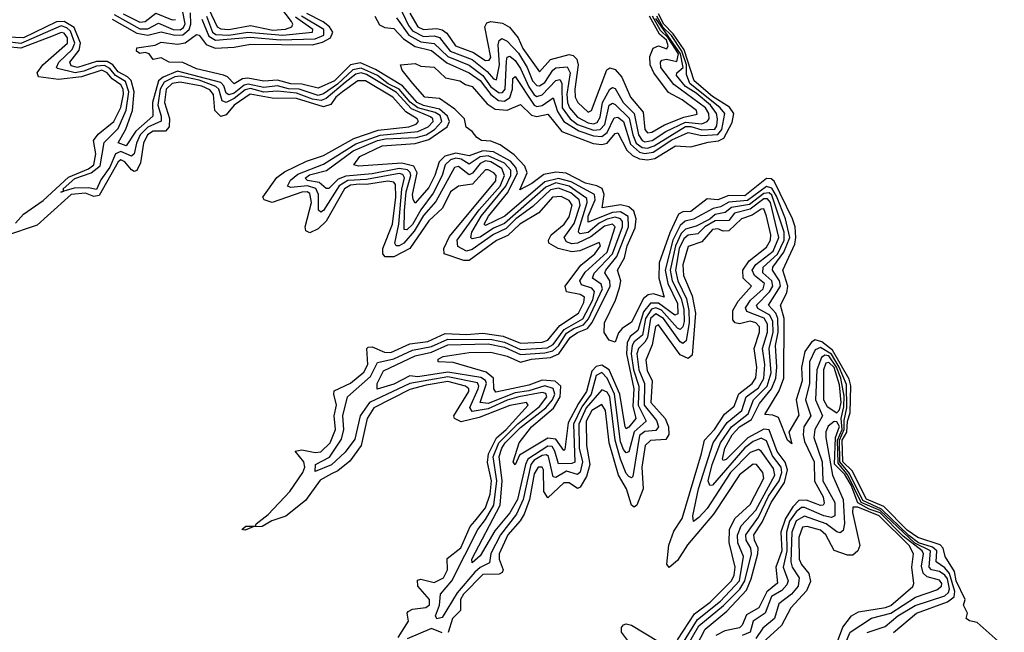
# Model space of a CAD drawing. Extents: x 2494106 to 2685573, y 758056 to 915185.
# Tile 458 of 507: x 2664871 to 2668515, y 866904 to 869172. Entities that reach past the tile are written whole.
import ezdxf

# ---------------------------------------------------------------- set-up
doc = ezdxf.new("R2010")
doc.units = 0

msp = doc.modelspace()

# ---------------------------------------------------------------- linework, layer by layer
at = {"layer": '0CON05XD'}
for points in [[(2665220.7, 869190.7), (2665315, 869138.3), (2665345, 869137.6), (2665385, 869158.8), (2665438.7, 869135), (2665465, 869133.8), (2665477.3, 869142.7), (2665483.2, 869156.8), (2665462.2, 869265)], [(2665213.1, 869173.1), (2665305, 869122.2), (2665345, 869114.1), (2665395, 869126.8), (2665445, 869113.9), (2665475, 869115.8), (2665498.2, 869135), (2665504.1, 869155), (2665503.4, 869196.6)], [(2665253.3, 869193.3), (2665315, 869162.1), (2665335.1, 869164.9), (2665375, 869195.7), (2665435, 869171.6), (2665447.9, 869172.1)], [(2667359, 866821), (2667408, 866915), (2667488.1, 866981.9), (2667560.6, 867059.4), (2667578.7, 867101.4), (2667603.4, 867195), (2667604.1, 867215), (2667590, 867245), (2667588.1, 867265), (2667618.7, 867311.3), (2667652, 867385), (2667701.1, 867459), (2667712.6, 867505), (2667703.5, 867533.5), (2667673.8, 867573.8), (2667645, 867653.7), (2667625, 867656.5), (2667565.9, 867624.1), (2667485, 867543), (2667475, 867539.5), (2667472.1, 867545), (2667480.8, 867585), (2667507.9, 867635), (2667535, 867664.2), (2667578.8, 867691.3), (2667609, 867751), (2667653.4, 867805), (2667669.4, 867845), (2667673.3, 867885), (2667668.2, 867965), (2667678, 868015), (2667676.3, 868065), (2667669.5, 868085), (2667642.4, 868115), (2667686.2, 868185), (2667682.8, 868205), (2667656.7, 868245), (2667658.8, 868255), (2667699.4, 868310.6), (2667721.2, 868365), (2667705.2, 868434.8), (2667671.9, 868518.1), (2667655, 868548.1), (2667635, 868554), (2667565, 868501.8), (2667495, 868496.2), (2667465, 868479.2), (2667437, 868473), (2667365, 868432.8), (2667333.7, 868426.3), (2667315, 868410.4), (2667288.8, 868355), (2667260.3, 868245), (2667269.3, 868195), (2667305, 868121.5), (2667307.1, 868082.9), (2667295, 868078.4), (2667235, 868122), (2667205, 868122.8), (2667180.2, 868089.8), (2667158.4, 868021.6), (2667130.8, 867999.2), (2667119, 867975), (2667116.2, 867935), (2667143.7, 867805), (2667140.5, 867740.5), (2667151, 867695), (2667125, 867663.8), (2667115, 867656.9), (2667111.8, 867665), (2667092.4, 867785), (2667052.6, 867875), (2667025, 867893.1), (2667005, 867888.2), (2666988.9, 867871.1), (2666968.5, 867795), (2666938.5, 867751.5), (2666901.2, 867678.8), (2666889.1, 867580.9), (2666885, 867577.1), (2666855, 867618.4), (2666825, 867622.6), (2666720.9, 867559.1), (2666705, 867524), (2666696.7, 867535), (2666719.1, 867605), (2666765.3, 867665), (2666846.7, 867733.3), (2666870.6, 867775), (2666873.1, 867815), (2666853.2, 867833.2), (2666805, 867836.8), (2666755, 867818.2), (2666633.4, 867793.4), (2666626.1, 867805), (2666624.3, 867844.3), (2666597.5, 867867.5), (2666475, 867902.9), (2666420, 867905), (2666420, 867915), (2666438.8, 867925), (2666535, 867939.8), (2666615, 867940.5), (2666675, 867926), (2666725, 867903.9), (2666765, 867915.1), (2666835, 867921.3), (2666865.7, 867934.3), (2666908.7, 867995), (2666935, 868013.8), (2666971.8, 868028.2), (2666989.8, 868050.2), (2667056.7, 868185), (2667055.5, 868205), (2667037, 868235), (2667040.7, 868245), (2667080.8, 868295), (2667123.8, 868405), (2667122.6, 868442.6), (2667095, 868460.1), (2667065, 868457.8), (2666975, 868422.3), (2666974.9, 868445), (2667001, 868505), (2666998, 868525), (2666911.6, 868571.6), (2666865, 868584.4), (2666815, 868571.2), (2666665.9, 868444.1), (2666595, 868409.6), (2666590.4, 868415), (2666605.6, 868445), (2666677.5, 868532.5), (2666713.3, 868605), (2666706.7, 868625), (2666687.4, 868647.4), (2666625, 868682.8), (2666585, 868686.6), (2666535, 868667.4), (2666485, 868677.8), (2666444, 868666), (2666423.3, 868645), (2666407.9, 868595), (2666385, 868550.4), (2666335, 868493.1), (2666326.6, 868506.6), (2666325.3, 868525), (2666342.4, 868605), (2666329.8, 868629.9), (2666285, 868640.3), (2666125, 868629.1), (2666108, 868635), (2666129.5, 868665), (2666212.2, 868705), (2666335, 868714), (2666385, 868728), (2666452.4, 868775), (2666461.3, 868795), (2666454.2, 868814.2), (2666425, 868840.7), (2666365, 868854.1), (2666342.3, 868865), (2666287.2, 868927.2), (2666187.3, 868987.3), (2666132, 869012), (2666095.1, 869004.9), (2666036.3, 868945), (2665975, 868918.3), (2665915, 868933.6), (2665875, 868933.7), (2665825, 868948.1), (2665775, 868944), (2665715, 868954.9), (2665695, 868953.2), (2665665, 868934), (2665639.9, 868959.9), (2665625, 868966.7), (2665525, 868990), (2665475, 869013.8), (2665424.5, 869014.4), (2665395, 869030), (2665365, 869023.8), (2665350, 869045), (2665335, 869050), (2665315, 869046.7), (2665303.3, 869055), (2665305, 869067.5), (2665372.4, 869077.6), (2665395, 869088.9), (2665455, 869080.9), (2665483.8, 869086.2), (2665525, 869116.7), (2665535, 869114.4), (2665560.5, 869080.5), (2665594.2, 869065.8), (2665665, 869069.5), (2665725, 869081.4), (2665955, 869078.9), (2665991.8, 869088.2), (2666020.8, 869105), (2666029.5, 869125), (2666017.2, 869145), (2665993.8, 869163.8), (2665933.3, 869195)], [(2665571.1, 869211.1), (2665602.3, 869145), (2665615, 869137.3), (2665645, 869135.5), (2665725, 869149.7), (2665807.2, 869132.8), (2665855, 869136.6), (2665877.7, 869145), (2665881.8, 869155), (2665877.3, 869165), (2665836.8, 869216.8)], [(2666275, 869223.4), (2666309.7, 869149.7), (2666325, 869130.4), (2666365, 869110.1), (2666405, 869111.9), (2666425, 869105.9), (2666464, 869055), (2666545, 869023.8), (2666600.5, 868980.5), (2666625, 868952.5), (2666635, 868949.6), (2666646.1, 869005), (2666641.5, 869078.5), (2666645.3, 869094.7), (2666655, 869102.5), (2666675, 869091.9), (2666717.2, 869047.2), (2666749.6, 868995), (2666768.8, 868945), (2666785, 868927.6), (2666795, 868926.3), (2666815, 868939.4), (2666843.6, 868985), (2666855, 868993.6), (2666897.6, 868997.6), (2666907.7, 868975), (2666896.4, 868896.4), (2666898.1, 868865), (2666905.2, 868845), (2666935, 868810.5), (2666975, 868790.1), (2666995, 868786.7), (2667008.6, 868791.5), (2667019.6, 868810.4), (2667027.6, 868865), (2667055, 868914), (2667065, 868920.7), (2667075, 868917.3), (2667104.5, 868865), (2667144.6, 868824.5), (2667161.6, 868745), (2667174.8, 868725), (2667185, 868720.1), (2667212.1, 868725), (2667262.1, 868757.9), (2667335, 868792.5), (2667395, 868786.2), (2667415.6, 868794.4), (2667423.2, 868805), (2667421.3, 868825), (2667408.5, 868845), (2667291.7, 868931.7), (2667243.4, 868995), (2667242.2, 869015), (2667247.6, 869022.4), (2667265, 869025.9), (2667302.7, 869017.3), (2667308.6, 869045), (2667270.6, 869105), (2667242.3, 869132.3), (2667212.4, 869185)], [(2666315, 869196.2), (2666344.8, 869145), (2666365, 869134.9), (2666415, 869138.9), (2666435, 869133.8), (2666451.7, 869121.7), (2666483.3, 869075), (2666550.5, 869050.5), (2666574.2, 869034.2), (2666595, 869020.5), (2666608.3, 869021.7), (2666615, 869031.2), (2666593, 869145), (2666600.4, 869159.6), (2666615, 869164.7), (2666658.3, 869158.3), (2666683.9, 869143.9), (2666715.4, 869105), (2666733.6, 869065), (2666795, 868978.5), (2666835, 869024.3), (2666905, 869042.5), (2666919.6, 869039.7), (2666933.3, 869025), (2666938, 869005), (2666925.3, 868915), (2666927.2, 868885), (2666936.5, 868865), (2666975, 868829.5), (2666986.9, 868835), (2667044.3, 868985.7), (2667055, 868993.1), (2667075, 868987.8), (2667099.2, 868959.2), (2667132, 868885), (2667178.9, 868828.9), (2667184.8, 868765), (2667195, 868753.2), (2667210, 868755), (2667257.7, 868782.3), (2667328.9, 868811.1), (2667378.5, 868821.5), (2667375.9, 868835), (2667322.3, 868875), (2667271.9, 868901.9), (2667217.8, 868975), (2667203.8, 869005), (2667202.6, 869035), (2667215, 869066.5), (2667235, 869075.3), (2667265.7, 869064.2), (2667271, 869075), (2667265, 869095.5), (2667238.6, 869118.6), (2667201.4, 869185)], [(2667418.6, 868718.6), (2667457.1, 868722.9), (2667476.5, 868733.5), (2667508.3, 868791.7), (2667513.6, 868825), (2667498, 868848), (2667435, 868887.2), (2667367.5, 868945), (2667329.8, 869059.8), (2667289.8, 869119.8), (2667255, 869154.7), (2667235, 869193.6)], [(2667332.4, 866837.6), (2667385, 866927.3), (2667476.3, 867003.7), (2667536.2, 867063.8), (2667554.5, 867095), (2667579.5, 867195), (2667576.4, 867215), (2667559, 867245), (2667558.3, 867265), (2667605, 867330.6), (2667642.6, 867407.4), (2667682.2, 867465), (2667691.4, 867495), (2667688.7, 867515), (2667656.7, 867556.7), (2667635, 867613.1), (2667615, 867622.4), (2667585, 867610.5), (2667555, 867586.7), (2667435, 867449), (2667425, 867446.9), (2667418.6, 867465), (2667433.5, 867525), (2667464.9, 867605.1), (2667504.9, 867665.1), (2667566.9, 867713.1), (2667587.2, 867765), (2667637.3, 867815), (2667652.1, 867865), (2667644.4, 867955), (2667659.9, 868015), (2667658.9, 868055), (2667647.7, 868077.7), (2667602.8, 868102.7), (2667597.6, 868115), (2667646.3, 868163.7), (2667658.5, 868185), (2667654.8, 868205), (2667621.5, 868235), (2667622.2, 868255), (2667675, 868303.2), (2667700.5, 868355), (2667700.2, 868385), (2667655, 868521.9), (2667645, 868531.2), (2667625, 868528.8), (2667572.2, 868487.8), (2667505, 868477), (2667481.7, 868458.3), (2667445, 868450.5), (2667425, 868433.2), (2667375, 868407.9), (2667335, 868396), (2667319.3, 868380.7), (2667298, 868335), (2667278.9, 868245), (2667286.1, 868205), (2667319, 868139), (2667329.5, 868099.5), (2667330.3, 868055), (2667325, 868034.6), (2667315, 868024.8), (2667305, 868029.2), (2667246.3, 868096.3), (2667225, 868104.9), (2667209.7, 868100.3), (2667187.2, 868065), (2667176, 868004), (2667145, 867979.1), (2667137.2, 867965), (2667134, 867935), (2667143.1, 867875), (2667162.5, 867815), (2667160.4, 867745), (2667189.8, 867685), (2667145, 867645.7), (2667125, 867572.5), (2667115, 867568.7), (2667105, 867580.5), (2667095, 867609.1), (2667072.8, 867785), (2667044.9, 867844.9), (2667025, 867865.5), (2667005, 867854.7), (2666985.5, 867785), (2666951.3, 867738.7), (2666920.6, 867675), (2666925.9, 867534.1), (2666915, 867528.3), (2666865, 867527.6), (2666851.3, 867575), (2666841.2, 867591.2), (2666825, 867593.3), (2666752.1, 867545), (2666742.3, 867525), (2666713, 867395), (2666685, 867346.2), (2666629.9, 867280.1), (2666575, 867186.9), (2666545, 867160.6), (2666544.8, 867175), (2666648.8, 867375), (2666656.2, 867465), (2666645.7, 867555), (2666655.4, 867585), (2666668, 867605), (2666725, 867662.4), (2666818, 867735), (2666843.2, 867765), (2666851.2, 867785), (2666845, 867806.8), (2666815, 867816.3), (2666755, 867797.8), (2666705, 867790.8), (2666605, 867750.8), (2666574.8, 867755), (2666598.4, 867825), (2666595, 867836.2), (2666577.1, 867847.1), (2666455, 867866.8), (2666345, 867850.2), (2666315, 867852.8), (2666255, 867822.2), (2666193.7, 867803.7), (2666193.4, 867825), (2666217.7, 867872.3), (2666335, 867927.9), (2666395, 867941.5), (2666455, 867968.6), (2666605, 867971.3), (2666665, 867959.7), (2666725, 867932.6), (2666815, 867938), (2666844.5, 867945.5), (2666865, 867964.6), (2666895, 868010.8), (2666921.3, 868028.7), (2666957.7, 868042.3), (2666976.1, 868063.9), (2667027.6, 868175), (2667023, 868193), (2666990.3, 868215), (2666997, 868233.1), (2667064.8, 868305.2), (2667102.4, 868405), (2667102.5, 868425), (2667095.1, 868435.1), (2667075, 868440.3), (2667045, 868433.2), (2667015, 868418.2), (2666975, 868384.2), (2666945, 868378.4), (2666938.8, 868385), (2666940, 868395), (2666971.7, 868495), (2666969.5, 868509.5), (2666905, 868555.8), (2666855, 868567.5), (2666818.4, 868551.6), (2666665, 868417.2), (2666625, 868399.5), (2666575, 868366.8), (2666545, 868360.3), (2666540, 868365), (2666544.5, 868385), (2666578.7, 868445), (2666670.7, 868555), (2666689.1, 868595), (2666688.1, 868615), (2666665, 868640.8), (2666605, 868668.3), (2666575, 868663.8), (2666535, 868636.8), (2666505, 868655.1), (2666485, 868658.5), (2666465, 868653.3), (2666445.1, 868634.9), (2666435.1, 868594.9), (2666400.8, 868529.2), (2666355, 868467.8), (2666325, 868413.8), (2666303.4, 868393.4), (2666293.8, 868395), (2666294.9, 868464.9), (2666301.2, 868535), (2666318.1, 868595), (2666316.3, 868606.3), (2666306, 868616), (2666275, 868620.3), (2666175, 868601.2), (2666077.4, 868592.6), (2666049.3, 868580.8), (2666015, 868547.3), (2666005, 868547.1), (2665979.6, 868569.6), (2665936.3, 868576.3), (2665927, 868585), (2665943, 868597), (2666006.5, 868613.5), (2666105, 868685.8), (2666195, 868723.9), (2666225, 868730.6), (2666338.5, 868735), (2666375, 868746), (2666405.8, 868765), (2666432.9, 868795), (2666426.5, 868816.5), (2666408.3, 868828.3), (2666345, 868846), (2666316.5, 868866.5), (2666275, 868914.5), (2666235, 868934.4), (2666195, 868964.7), (2666135, 868992.7), (2666103.3, 868986.7), (2666047.2, 868932.8), (2665995, 868897.7), (2665975, 868891.1), (2665905, 868914.2), (2665865.2, 868915.2), (2665825, 868926.6), (2665775, 868920.5), (2665717, 868933.1), (2665701.1, 868928.9), (2665665, 868899.6), (2665645, 868893), (2665635, 868900.3), (2665626.6, 868926.6), (2665615, 868939.1), (2665455, 868981.4), (2665401.6, 868958.4), (2665385.1, 868945), (2665362.1, 868865), (2665363.1, 868815), (2665301.3, 868758.7), (2665265, 868704.4), (2665235.4, 868715.4), (2665263.3, 868766.7), (2665288.1, 868835), (2665294.3, 868905), (2665283.9, 868946.1), (2665270.4, 868960.4), (2665235, 868978.1), (2665215.1, 869005.1), (2665195, 869017.4), (2665155, 869016.4), (2665085, 868994.5), (2665061.1, 869001.1), (2665056.1, 869015), (2665090.5, 869059.5), (2665096.1, 869085), (2665072.6, 869142.6), (2665035, 869164.9), (2665006.6, 869163.4), (2664885, 869104.9), (2664795, 869108.8)], [(2665545, 869174.2), (2665570.3, 869110.3), (2665595, 869096), (2665725, 869106.5), (2665835, 869097.4), (2665965, 869100.5), (2665996.4, 869115), (2665997, 869135), (2665914.3, 869184.3)], [(2665562.4, 869185), (2665584.4, 869125), (2665596.7, 869116.7), (2665645, 869114.1), (2665715, 869125.3), (2665845, 869114.1), (2665954.2, 869125), (2665956.1, 869135), (2665891.5, 869181.5)], [(2666185.7, 869185), (2666202.1, 869152.1), (2666222.5, 869142.5), (2666255, 869138.7), (2666291, 869101), (2666335, 869073), (2666395, 869057.7), (2666451.5, 869011.5), (2666535, 868975.4), (2666575, 868947.1), (2666614.2, 868894.2), (2666642.8, 868872.8), (2666665, 868870.3), (2666685, 868883.3), (2666694.6, 868915), (2666696.1, 868953.9), (2666705, 868960.9), (2666774.9, 868854.9), (2666785, 868850.5), (2666805, 868854.5), (2666845, 868882.5), (2666861.5, 868831.5), (2666884.2, 868795), (2666940.5, 868760.5), (2666995, 868741.2), (2667025, 868739.1), (2667045.4, 868754.6), (2667071.6, 868808.4), (2667085, 868811), (2667105.4, 868795), (2667131, 868711), (2667165, 868681.1), (2667185, 868676.3), (2667215, 868680.8), (2667285, 868726.8), (2667345, 868753.9), (2667395, 868742.7), (2667455, 868747), (2667469, 868765), (2667480.2, 868825), (2667463.9, 868845), (2667350.7, 868935), (2667338.5, 868968.5), (2667338.2, 869005), (2667321, 869055), (2667282.7, 869112.7), (2667252.7, 869142.7), (2667228.4, 869185)], [(2666265, 869178.9), (2666310.9, 869115), (2666355, 869089.4), (2666405, 869083.6), (2666455, 869034.9), (2666535, 869003.2), (2666585.1, 868965.1), (2666615, 868923.3), (2666645, 868900.8), (2666657.9, 868902.1), (2666667.2, 868915), (2666672.1, 869017.9), (2666675, 869032.5), (2666685, 869036.4), (2666705, 869020.8), (2666725, 868991.4), (2666755, 868923), (2666775, 868894), (2666785, 868887.9), (2666805, 868893.2), (2666855, 868946.4), (2666869.8, 868949.8), (2666877.3, 868937.3), (2666879.2, 868845), (2666907.7, 868805), (2666935, 868783.6), (2666995, 868762.6), (2667019.7, 868765), (2667036.4, 868783.6), (2667052.1, 868855), (2667065, 868863.2), (2667075, 868858.1), (2667127, 868806.9), (2667139.8, 868745), (2667152.8, 868715), (2667175, 868698.8), (2667195, 868696.4), (2667219.6, 868705), (2667335, 868775.9), (2667355, 868776.6), (2667395, 868764.3), (2667443.3, 868766.7), (2667451.3, 868778.7), (2667453.5, 868805), (2667449.7, 868825), (2667427.3, 868855), (2667375, 868900), (2667334.6, 868925), (2667301.4, 868965), (2667303.6, 868975), (2667325.9, 868995), (2667317.1, 869045), (2667225, 869175.8)], [(2665135.2, 868604.8), (2665169.1, 868630.9), (2665183.4, 868716.6), (2665235, 868768.6), (2665265, 868837.1), (2665275.3, 868905), (2665262.5, 868942.5), (2665225.4, 868965), (2665205, 868990.8), (2665185, 869001.8), (2665155, 869000.2), (2665108.7, 868981.3), (2665075.6, 868975.6), (2665010.8, 868990.8), (2665007.1, 868995), (2665015.6, 869015), (2665065, 869061.8), (2665075.1, 869084.9), (2665059, 869129), (2665045, 869142), (2665025, 869148.4), (2664875, 869083.5), (2664815, 869090.6)], [(2664855, 868418.5), (2664885, 868452), (2664957.5, 868502.5), (2665051, 868589), (2665125, 868619.6), (2665144.8, 868635), (2665153.2, 868675), (2665144.6, 868725), (2665161.5, 868748.5), (2665219.5, 868795), (2665245, 868846.2), (2665255.5, 868895.6), (2665254.2, 868915), (2665245, 868930), (2665212.9, 868952.9), (2665194.4, 868975), (2665175, 868984.9), (2665099.4, 868960.6), (2665015, 868950.9), (2664940.5, 868960.5), (2664936.1, 868975), (2664956.4, 869005), (2665048.4, 869085), (2665048.2, 869105), (2665035, 869121.3), (2665025, 869124.4), (2664995, 869111.5), (2664875, 869066.4), (2664825, 869071.2)], [(2668515, 866851.9), (2668415, 866940.8), (2668385.9, 866945.9), (2668373.3, 866955), (2668378.8, 866975), (2668363.9, 867003.9), (2668370, 867025), (2668336.6, 867095), (2668331.2, 867128.8), (2668296.1, 867185), (2668288.2, 867215), (2668277.6, 867227.6), (2668195, 867254.4), (2668155, 867282.5), (2668069.5, 867369.5), (2668005, 867396.4), (2667951.4, 867501.4), (2667917.7, 867535), (2667914.4, 867615), (2667932.1, 867645), (2667934.4, 867685), (2667944.1, 867715.9), (2667946.8, 867816.8), (2667940.5, 867840.5), (2667878.8, 867948.8), (2667839.4, 867979.4), (2667815, 867987.1), (2667801.7, 867978.3), (2667776.9, 867943.1), (2667764.6, 867884.6), (2667766.7, 867835), (2667744.5, 867765), (2667755, 867707.5), (2667717.5, 867645), (2667728.3, 867601.7), (2667712.5, 867615), (2667678.7, 867698.7), (2667657.9, 867707.9), (2667629.3, 867710.7), (2667681.7, 867798.3), (2667699.1, 867845), (2667700.4, 868065), (2667686.4, 868115), (2667709.6, 868160.4), (2667713.9, 868185), (2667694.8, 868245), (2667739.3, 868340.7), (2667743.8, 868365), (2667741, 868405), (2667731.7, 868435), (2667663.6, 868573.6), (2667652.7, 868582.7), (2667635, 868584.4), (2667555, 868519.9), (2667495, 868520.8), (2667455, 868505.2), (2667415, 868508.5), (2667355, 868461.9), (2667325, 868460.5), (2667308.8, 868451.2), (2667277, 868383), (2667238, 868272), (2667236.3, 868215), (2667256.7, 868145), (2667216.4, 868156.4), (2667197, 868153), (2667180, 868140), (2667135, 868052.5), (2667100.9, 868029.1), (2667087.7, 868012.3), (2667075, 867977.5), (2667052.5, 867985), (2667033.6, 868013.6), (2667035, 868050), (2667076.5, 868133.5), (2667091.4, 868178.5), (2667095.6, 868205), (2667084, 868245), (2667109.4, 868290.6), (2667118.8, 868335), (2667148.4, 868401.6), (2667152.5, 868435), (2667143.3, 868463.3), (2667125, 868478.7), (2667095, 868486.1), (2667027.1, 868475), (2667034.4, 868524.4), (2667026.2, 868546.2), (2667007.3, 868557.3), (2666965, 868566.2), (2666893.5, 868603.5), (2666855, 868607.4), (2666810.8, 868599.2), (2666766.4, 868565), (2666722.2, 868542.2), (2666748.8, 868605), (2666740.1, 868630.1), (2666701.4, 868671.4), (2666648.9, 868708.9), (2666615, 868721.9), (2666580, 868725), (2666562.5, 868735), (2666545, 868757.5), (2666523.9, 868773.9), (2666517.5, 868805), (2666481.1, 868841.1), (2666425, 868880), (2666370, 868885), (2666326, 868935), (2666286.7, 868985), (2666280, 869005), (2666335, 869010), (2666355, 869000), (2666405, 868996.2), (2666446.4, 868956.4), (2666500, 868945), (2666521.2, 868931.2), (2666546, 868925), (2666600.8, 868860.8), (2666630.4, 868840.4), (2666675, 868836.3), (2666725, 868857.8), (2666765, 868818), (2666785, 868813.4), (2666825, 868821.5), (2666878, 868758), (2666993.7, 868713.7), (2667025, 868709.4), (2667045, 868714.2), (2667075, 868750.4), (2667085, 868752.9), (2667118.2, 868688.2), (2667139, 868669), (2667165, 868656.3), (2667195, 868653.2), (2667221.8, 868658.2), (2667297.5, 868705), (2667355, 868701.3), (2667418.6, 868718.6)], [(2667321.9, 866858.1), (2667379.3, 866950.7), (2667465, 867019.3), (2667534.4, 867095), (2667549.8, 867185), (2667528.5, 867235), (2667527, 867263), (2667541.6, 867298.4), (2667595, 867356.6), (2667665.4, 867485), (2667660.6, 867510.6), (2667615.3, 867575), (2667605, 867580.8), (2667575, 867569.4), (2667501.9, 867495), (2667415, 867362.5), (2667385, 867329.3), (2667365, 867314.4), (2667361.9, 867335), (2667383.8, 867435), (2667437.1, 867605), (2667489.8, 867680.2), (2667543.4, 867725), (2667560.2, 867775), (2667605, 867808.3), (2667625, 867842.9), (2667629.2, 867895), (2667620.1, 867955), (2667638.6, 868015), (2667639, 868045), (2667626.5, 868066.5), (2667590.9, 868080.9), (2667561.7, 868091.7), (2667557.4, 868105), (2667576, 868134), (2667622.2, 868175), (2667627, 868195), (2667590, 868225), (2667582.4, 868245), (2667595.5, 868265), (2667659.7, 868315), (2667680.7, 868365), (2667649.8, 868495), (2667638.6, 868508.6), (2667625, 868508.4), (2667575, 868470.8), (2667516.2, 868455), (2667495, 868428.8), (2667445, 868427.2), (2667406.2, 868405), (2667380.7, 868379.3), (2667345, 868373.7), (2667328.9, 868361.1), (2667312.2, 868325), (2667298.2, 868245), (2667306.3, 868205), (2667338.6, 868138.6), (2667347.7, 868095), (2667348.8, 868051.2), (2667337, 867983), (2667325, 867973.3), (2667315, 867979), (2667253.8, 868065), (2667225, 868082.6), (2667205, 868065.2), (2667194.3, 867995), (2667185, 867977.5), (2667161, 867955), (2667154.7, 867935.3), (2667161.9, 867875), (2667183.7, 867825), (2667181.5, 867745), (2667227.7, 867687.7), (2667234.8, 867665), (2667225, 867650.5), (2667185, 867647.4), (2667165, 867632.8), (2667139.7, 867480.3), (2667135, 867476.2), (2667125, 867480.3), (2667115, 867492.2), (2667095, 867544.7), (2667074.3, 867615), (2667055.1, 867775), (2667045, 867792.6), (2667025, 867802), (2666967.7, 867735), (2666939.7, 867675), (2666941.6, 867585), (2666954.2, 867535), (2666945, 867496.4), (2666935, 867488.3), (2666895, 867500.2), (2666855, 867477.4), (2666845, 867479.2), (2666828.3, 867555), (2666821.1, 867561), (2666805, 867557.9), (2666775, 867540.8), (2666762.3, 867525), (2666734.7, 867395), (2666709.1, 867340.9), (2666649.9, 867265), (2666614.7, 867195.3), (2666609.2, 867160.8), (2666575, 867144.3), (2666555, 867127), (2666489.5, 867050.5), (2666435, 866959.2), (2666414.3, 866954.3), (2666410.3, 866965), (2666425.1, 867004.9), (2666428.7, 867045), (2666470.6, 867095), (2666566.5, 867285), (2666595, 867320.9), (2666625.3, 867375), (2666637.2, 867465), (2666623.1, 867553.2), (2666644.7, 867605), (2666714, 867676), (2666795, 867740.4), (2666821.5, 867775), (2666818.2, 867788.2), (2666805, 867791.4), (2666717.7, 867775), (2666675, 867763.6), (2666605, 867731.6), (2666545, 867721.6), (2666536.7, 867736.7), (2666567.6, 867805), (2666570.4, 867815), (2666565, 867827.1), (2666455, 867850.2), (2666315, 867824.7), (2666165, 867754.8), (2666130.4, 867705), (2666110.8, 867619.2), (2666075, 867571.2), (2666025, 867523.3), (2665965, 867498.9), (2665965.4, 867525), (2666017.8, 867552.2), (2666061.4, 867618.6), (2666070.6, 867655), (2666067, 867705), (2666083.8, 867775), (2666169.6, 867850.4), (2666195, 867902.1), (2666255, 867916.7), (2666325, 867948.8), (2666395, 867962.4), (2666455, 867989.2), (2666617.9, 867987.8), (2666665, 867977.9), (2666725, 867951.1), (2666823, 867957), (2666845, 867968.8), (2666886.2, 868025), (2666955, 868064.3), (2666992, 868135), (2666997.7, 868165), (2666987.9, 868177.9), (2666950.4, 868190.4), (2666944.4, 868205), (2666963.3, 868236.7), (2667045, 868311.7), (2667075.2, 868405), (2667064.8, 868414.8), (2667035, 868407.4), (2666985, 868367.4), (2666935, 868344.1), (2666915, 868342.1), (2666895, 868349), (2666886.2, 868365), (2666922.8, 868417.2), (2666945.8, 868485), (2666941.2, 868505), (2666910.5, 868530.5), (2666865, 868547.8), (2666835, 868542), (2666770.2, 868479.8), (2666707.3, 868435), (2666671.5, 868398.5), (2666625, 868376.7), (2666545, 868321.6), (2666525, 868315.2), (2666492, 868332), (2666489.8, 868355), (2666571.8, 868468.2), (2666649.3, 868555), (2666665.8, 868595), (2666655, 868621.4), (2666615, 868645.3), (2666595, 868648.9), (2666575, 868639), (2666546.7, 868603.3), (2666535, 868597.6), (2666495, 868628.1), (2666480, 868625), (2666411.3, 868498.7), (2666365, 868447), (2666330.8, 868389.2), (2666292.4, 868345), (2666275, 868334.2), (2666264.8, 868334.8), (2666259.2, 868345), (2666274.1, 868415), (2666284.7, 868544.7), (2666295, 868585.8), (2666288.7, 868598.7), (2666275, 868602.9), (2666155, 868580.5), (2666085, 868576.5), (2666052.7, 868557.3), (2665995.8, 868465), (2665985, 868458.8), (2665976.7, 868466.7), (2665976.6, 868525), (2665967.1, 868547.1), (2665936.7, 868556.7), (2665875, 868550.2), (2665861.5, 868555), (2665872.7, 868577.3), (2665900.4, 868599.6), (2665995, 868637.2), (2666115, 868712.1), (2666205, 868744.6), (2666345, 868757.7), (2666382.9, 868775), (2666401, 868795), (2666400.2, 868805), (2666391.6, 868811.6), (2666321.3, 868841.3), (2666265, 868901.7), (2666155, 868968.6), (2666135, 868974.7), (2666115, 868970.6), (2666075, 868938.6), (2666005, 868879.4), (2665987.1, 868872.9), (2665955, 868877.6), (2665895, 868899.5), (2665825, 868907.1), (2665775, 868903.6), (2665725, 868916.7), (2665705, 868911.9), (2665665, 868880.2), (2665634.8, 868864.8), (2665620.8, 868870.8), (2665607.8, 868915), (2665597, 868925), (2665535, 868947.3), (2665465, 868962.5), (2665445, 868960.8), (2665405, 868939.9), (2665391.4, 868915), (2665382.6, 868855), (2665394.6, 868815), (2665393.9, 868796.1), (2665345, 868773.5), (2665317, 868745), (2665302.7, 868715), (2665294.7, 868675), (2665285, 868666.9), (2665245, 868683.9), (2665225.5, 868675), (2665205, 868625.9), (2665171.3, 868578.7), (2665155, 868543), (2665125, 868549.7), (2665072, 868548), (2665033.7, 868536.6), (2665023.6, 868533.6), (2665033.7, 868536.6), (2665032.2, 868545), (2665075, 868584.4), (2665135.2, 868604.8)], [(2666271.5, 866885), (2666310.4, 866945), (2666304.5, 866975), (2666308.9, 866981.1), (2666325, 866989.2), (2666374.3, 866995.8), (2666387.3, 867005), (2666387.8, 867025), (2666344.8, 867075), (2666342.8, 867097.2), (2666355, 867100.4), (2666405, 867088.7), (2666438.9, 867105), (2666454.4, 867135), (2666452.7, 867177.3), (2666503.4, 867216.6), (2666537.7, 867295), (2666555, 867315.7), (2666594.5, 867365), (2666612.5, 867415), (2666617.2, 867465), (2666602.6, 867532.6), (2666605.8, 867565), (2666635.9, 867624.1), (2666671.4, 867655), (2666752.7, 867745), (2666746.2, 867755), (2666685, 867743.8), (2666571, 867699), (2666505, 867683.6), (2666480.5, 867695), (2666477.7, 867705), (2666532.9, 867795), (2666533.6, 867805), (2666521.3, 867815), (2666455, 867831.9), (2666375, 867819.1), (2666315, 867802.2), (2666181.4, 867735), (2666157.2, 867695), (2666134.9, 867595.1), (2666092.5, 867537.5), (2666048.5, 867501.5), (2666025, 867490.2), (2665983.2, 867466.8), (2665928.1, 867391.9), (2665855.9, 867334.1), (2665803.8, 867316.2), (2665768.1, 867295), (2665735, 867294.7), (2665705, 867282.2), (2665693.3, 867285), (2665707.4, 867297.4), (2665743.8, 867296.2), (2665745.5, 867305), (2665790.5, 867339.5), (2665871.1, 867425), (2665918.5, 867495), (2665925.9, 867515), (2665922.1, 867535), (2665890, 867575), (2665915, 867579.7), (2665965, 867569.8), (2665985, 867571.6), (2666020.4, 867605), (2666039.4, 867655), (2666034.8, 867705), (2666043.5, 867745), (2666033, 867785), (2666035, 867798.1), (2666095, 867826), (2666145, 867866.8), (2666158.9, 867895), (2666155.4, 867954.6), (2666160.3, 867959.7), (2666175, 867960.9), (2666221.3, 867941.3), (2666245, 867939.2), (2666315, 867972.1), (2666380.9, 867980.9), (2666445, 868009.9), (2666525, 868005.8), (2666585, 868011.2), (2666659.8, 867999.8), (2666725, 867974.3), (2666805, 867978.4), (2666825, 867985.8), (2666870.4, 868039.6), (2666938.7, 868085), (2666959, 868125), (2666961.1, 868145), (2666945, 868154.7), (2666894.3, 868164.2), (2666890, 868185), (2666947.3, 868262.7), (2666999.1, 868305), (2667020.4, 868335), (2667015, 868347.5), (2666943.6, 868316.5), (2666915, 868312.4), (2666864.1, 868324.1), (2666829.5, 868345), (2666827.5, 868355), (2666837.3, 868375), (2666886.3, 868415), (2666905, 868441.8), (2666915.2, 868485), (2666905, 868502), (2666875, 868517.5), (2666842.3, 868515), (2666792.8, 868457.2), (2666722, 868415), (2666677.6, 868372.4), (2666635, 868354.8), (2666535, 868280.4), (2666515, 868280.5), (2666441.5, 868305), (2666440.3, 868325), (2666461.3, 868368.6), (2666632.6, 868575), (2666634.1, 868595), (2666625.3, 868605), (2666605, 868616.5), (2666595, 868615.7), (2666547.1, 868562.9), (2666495, 868556), (2666465.4, 868535), (2666436.1, 868473.9), (2666385, 868426.9), (2666315.1, 868324.9), (2666255, 868293.8), (2666223.5, 868293.5), (2666214.7, 868304.7), (2666215.2, 868325), (2666250.8, 868415), (2666263.1, 868515), (2666261.5, 868561.5), (2666255, 868570), (2666233.8, 868573.8), (2666155, 868561.7), (2666126.8, 868563.2), (2666095, 868558.8), (2666072.6, 868545), (2666004.6, 868425.4), (2665975, 868398), (2665945, 868382.7), (2665930, 868390), (2665926.9, 868405), (2665950.7, 868495), (2665945, 868527.9), (2665935, 868534.3), (2665915, 868533.7), (2665805.4, 868495.4), (2665775.8, 868505), (2665771.1, 868515), (2665822.5, 868587.5), (2665851.2, 868608.8), (2665932.3, 868647.7), (2665995, 868668.7), (2666107.7, 868732.3), (2666197.2, 868762.7), (2666311.4, 868775), (2666338.2, 868785), (2666347.5, 868795), (2666342.3, 868805), (2666300.5, 868830.5), (2666251.4, 868885), (2666150.9, 868945), (2666122.1, 868945), (2666066.2, 868905), (2666040.7, 868885), (2666022.5, 868857.5), (2665995, 868849), (2665895, 868879.9), (2665805, 868881), (2665723.9, 868896.1), (2665664.1, 868855), (2665635, 868819.1), (2665615, 868813.5), (2665593.5, 868835), (2665588.3, 868895), (2665575, 868912.3), (2665545, 868925.1), (2665465, 868940.9), (2665435.2, 868935.2), (2665412.7, 868915), (2665406.5, 868865), (2665425.8, 868805.8), (2665424.3, 868775), (2665411, 868759), (2665365, 868758.8), (2665344.5, 868745), (2665328.6, 868715), (2665317.7, 868642.3), (2665305, 868613.6), (2665295, 868609.6), (2665285, 868615.3), (2665260.3, 868645), (2665245, 868652.9), (2665235, 868645.8), (2665165, 868520.4), (2665145, 868517.1), (2665115, 868529.8), (2665061.5, 868525), (2664973.9, 868446.1)], [(2667305, 866876.1), (2667368.1, 866971.9), (2667426.4, 867015), (2667504.8, 867095), (2667515.5, 867115), (2667518.8, 867145), (2667496.7, 867236.7), (2667498.5, 867285), (2667517.5, 867325), (2667575, 867376.9), (2667625.3, 867475), (2667621.1, 867495), (2667597.8, 867525), (2667585, 867526.8), (2667535, 867486.3), (2667439, 867341), (2667342.7, 867227.3), (2667305, 867170), (2667275, 867144.4), (2667266.6, 867156.6), (2667273.1, 867226.9), (2667292.1, 867277.9), (2667322.6, 867325), (2667394.8, 867565.2), (2667404.8, 867615), (2667442.3, 867655), (2667479.1, 867710.9), (2667515, 867741.3), (2667532.7, 867787.3), (2667581.2, 867825), (2667595, 867845.8), (2667599, 867885), (2667588.7, 867955), (2667608.7, 868015), (2667608.6, 868035), (2667595, 868049.8), (2667575, 868055.5), (2667534.7, 868045.3), (2667519.1, 868049.1), (2667510.5, 868060.5), (2667510.3, 868095), (2667530.4, 868129.6), (2667579.6, 868185), (2667548, 868215), (2667547.5, 868245), (2667570.9, 868279.1), (2667635, 868329.4), (2667650, 868355), (2667650.7, 868375), (2667634.7, 868445), (2667625, 868471.5), (2667615, 868470.6), (2667582, 868448), (2667542.3, 868435), (2667495, 868390), (2667475, 868388.9), (2667455, 868397.3), (2667435, 868394.7), (2667395, 868348.9), (2667345, 868332.1), (2667325.2, 868264.8), (2667327.4, 868225), (2667359.4, 868149.4), (2667372, 868085), (2667359.6, 867930.4), (2667345, 867917.5), (2667315, 867931.6), (2667235, 868042.1), (2667224.3, 868035.7), (2667211.5, 867968.5), (2667188.8, 867911.2), (2667193.5, 867873.5), (2667212.2, 867835), (2667207, 867755), (2667260.2, 867695), (2667271.7, 867665), (2667273.9, 867636.1), (2667262.6, 867617.4), (2667205, 867614.2), (2667185.3, 867595), (2667173.7, 867515), (2667178.5, 867435), (2667155, 867374.4), (2667145, 867366.9), (2667135, 867374.3), (2667117.1, 867435), (2667087.7, 867485), (2667052.3, 867605), (2667039, 867725), (2667025, 867747.5), (2666988.6, 867725), (2666967.8, 867685), (2666968.7, 867595), (2666981.6, 867525), (2666969, 867481), (2666945, 867440.7), (2666935, 867436.6), (2666905, 867457.3), (2666885, 867457), (2666825, 867401.8), (2666810.9, 867425), (2666809.2, 867505), (2666804.7, 867514.7), (2666789.5, 867515), (2666775, 867490.5), (2666758.2, 867395), (2666738.3, 867341.7), (2666723.6, 867316.4), (2666677.3, 867265), (2666645.9, 867195), (2666645.6, 867175), (2666659.7, 867135), (2666657.1, 867125), (2666645, 867118.6), (2666585, 867118.3), (2666513.2, 867045), (2666502.5, 867025), (2666501.8, 866985), (2666473, 866955), (2666457, 866903)], [(2664973.9, 868446.1), (2664935, 868411.5), (2664817.9, 868372.1)], [(2668105, 866902.9), (2668189.6, 866975), (2668305, 867016.4), (2668329.7, 867035), (2668332.1, 867055), (2668311.8, 867121.8), (2668295, 867142.8), (2668262.7, 867165), (2668265.5, 867205.5), (2668248.8, 867218.8), (2668197.8, 867235), (2668162.1, 867262.1), (2668060.1, 867360.1), (2667991.3, 867391.4), (2667942, 867492), (2667906.2, 867535), (2667905.3, 867615), (2667922.9, 867655), (2667922.2, 867687.8), (2667931.8, 867735), (2667930.8, 867820.8), (2667903.5, 867885), (2667875, 867933.3), (2667835, 867958), (2667815, 867949.6), (2667794.1, 867905), (2667793.4, 867825), (2667779.7, 867765), (2667799.5, 867705), (2667773.3, 867665), (2667770.1, 867635), (2667775, 867610.4), (2667811.5, 867535), (2667812.9, 867463), (2667844.1, 867405), (2667848.3, 867381.7), (2667845.2, 867374.8), (2667835, 867372.8), (2667782.9, 867392.9), (2667755, 867391.4), (2667731.9, 867368.1), (2667704.6, 867325.5), (2667688.4, 867275), (2667691.8, 867205), (2667669.3, 867145), (2667675, 867085.8), (2667636.1, 867053.9), (2667606.5, 866995), (2667560.9, 866969.1), (2667545, 866930.4), (2667535, 866920.7), (2667481, 866909), (2667447.8, 866892.2)], [(2668006.9, 866903.1), (2668073.5, 866925), (2668121.1, 866965), (2668185, 867003.6), (2668295, 867039.2), (2668308.9, 867051.1), (2668312.7, 867065), (2668305, 867101.7), (2668295, 867116), (2668275, 867128.7), (2668245, 867134.9), (2668236.3, 867145), (2668241.7, 867205), (2668183.8, 867233.9), (2668055, 867354.6), (2667984.9, 867385), (2667936.1, 867486.1), (2667899.6, 867529.7), (2667898.2, 867615), (2667914.6, 867655), (2667911.3, 867695), (2667921.2, 867738.8), (2667921.7, 867778.3), (2667910.5, 867845), (2667894.5, 867885), (2667865, 867926.9), (2667850.6, 867929.4), (2667838.3, 867921.7), (2667820.9, 867875), (2667816.1, 867765), (2667842.5, 867705), (2667814.2, 867655), (2667810, 867625), (2667841.5, 867535), (2667842.8, 867465), (2667887.2, 867385), (2667888.2, 867335), (2667875, 867328.5), (2667846.7, 867335), (2667775, 867366.4), (2667764.3, 867365.7), (2667745, 867350.2), (2667720.2, 867315), (2667708.4, 867275), (2667710.7, 867205), (2667697, 867145), (2667714.8, 867095), (2667710.3, 867079.7), (2667691, 867059), (2667653.9, 867036.1), (2667629.4, 866975), (2667584.9, 866945.1), (2667575, 866904.3), (2667545, 866892)], [(2667895, 867716.2), (2667905, 867727.6), (2667911.3, 867755), (2667905, 867820), (2667885, 867883.7), (2667865, 867902.7), (2667855, 867899.6), (2667845.6, 867875), (2667845.4, 867765), (2667860, 867740), (2667895, 867716.2)], [(2667885.4, 866764.6), (2667945, 866904.2), (2668023.9, 866956.1), (2668095.4, 866974.6), (2668186.2, 867033.8), (2668265, 867061.5), (2668282.2, 867075), (2668283.6, 867085), (2668275, 867097.4), (2668229.2, 867109.2), (2668215, 867123.2), (2668208.5, 867148.5), (2668215.8, 867195), (2668211.4, 867205), (2668140.2, 867260.2), (2668055, 867345.9), (2668015, 867359.4), (2667973.5, 867383.5), (2667948.3, 867448.3), (2667925, 867488.1), (2667886.3, 867526.3), (2667890.2, 867625), (2667905, 867665.2), (2667895, 867682.5), (2667885, 867684.8), (2667862.8, 867667.2), (2667854.2, 867645.8), (2667854.1, 867625), (2667878.8, 867485), (2667918.6, 867395), (2667923.4, 867306.6), (2667919, 867281), (2667907.3, 867272.7), (2667895, 867275.9), (2667855.9, 867305), (2667775, 867333.8), (2667745, 867316.2), (2667729, 867275), (2667725.4, 867165), (2667730, 867145), (2667755.2, 867105), (2667752, 867075), (2667727.1, 867045), (2667680.6, 867009.4), (2667664.3, 866955), (2667621.3, 866918.6), (2667595, 866880.4)], [(2667828.8, 866685), (2667916.9, 866923.1), (2667949.2, 866965), (2667975, 866980.2), (2668075, 866995.2), (2668095, 867003.5), (2668176, 867074), (2668180.4, 867085), (2668172.3, 867145), (2668178.9, 867195), (2668163.3, 867225), (2668052, 867335), (2667972.6, 867367.4), (2667955, 867366.8), (2667952.7, 867347.3), (2667980.8, 867225), (2667973.5, 867205), (2667955, 867188.9), (2667935, 867189.1), (2667885, 867207.3), (2667854.2, 867265), (2667835, 867282.3), (2667785, 867296.1), (2667767.5, 867292.5), (2667754.1, 867255), (2667756.2, 867175), (2667764.3, 867155), (2667792, 867122), (2667798.2, 867091.8), (2667782.3, 867057.7), (2667724.8, 866995), (2667690.9, 866929.1), (2667607.1, 866853)], [(2667135.4, 866855), (2667098.8, 866905), (2667098.4, 866921.6), (2667105, 866931.7), (2667115, 866935.8), (2667135, 866930), (2667235, 866869.4)], [(2666435, 866901.9), (2666395, 866918.2), (2666305, 866879.7)]]:
    msp.add_lwpolyline(points, dxfattribs=at)

doc.saveas('drawing.dxf')
